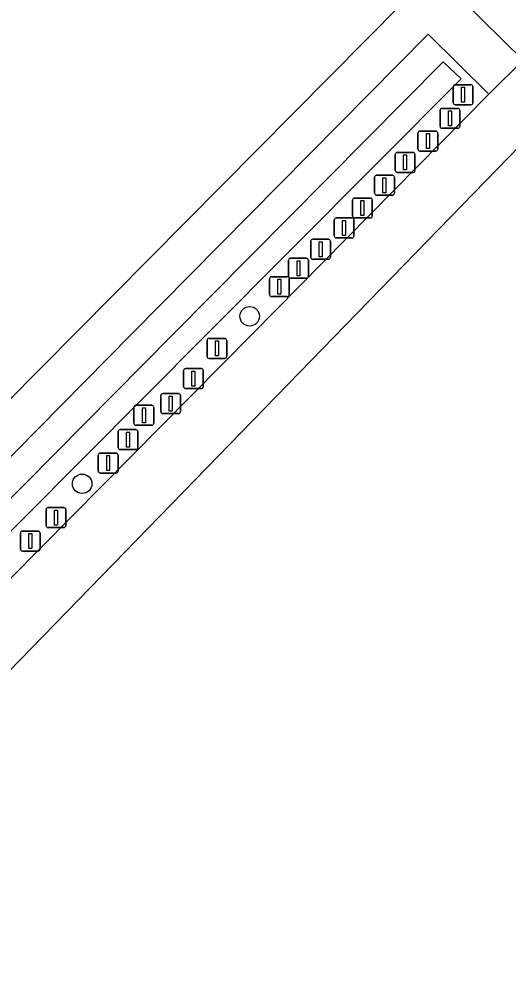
# Model space of a CAD drawing. Extents: x 162184 to 163154, y 385507 to 386516.
# Drawn here: x 162940.71 to 162965.24, y 386218.49 to 386265.82 of the extents above; entities that cross this region are included whole.
import ezdxf

# ---------------------------------------------------------------- set-up
doc = ezdxf.new("R2010")
doc.units = 0
for name, color, linetype in [('IMGEO_Afsluitpaal', 7, 'Continuous'), ('IMGEO_Boom', 7, 'Continuous'), ('IMGEO_Erf', 7, 'Continuous'), ('IMGEO_Groenvoorziening', 7, 'Continuous'), ('IMGEO_Lichtmast', 7, 'Continuous'), ('IMGEO_Rijbaan_lokaal_open', 7, 'Continuous'), ('IMGEO_Voetpad_open', 7, 'Continuous'), ('IMGEO_Waterloop', 7, 'Continuous')]:
    doc.layers.add(name, color=color, linetype=linetype)

msp = doc.modelspace()

# ---------------------------------------------------------------- linework, layer by layer
at = {"layer": 'IMGEO_Afsluitpaal'}
for p, q in [((162961.829, 386260.441), (162961.829, 386261.241)), ((162961.829, 386261.241), (162961.829, 386260.441)), ((162961.929, 386261.341), (162962.719, 386261.341)), ((162962.719, 386261.341), (162961.929, 386261.341)), ((162962.819, 386261.241), (162962.819, 386260.441)), ((162962.819, 386260.441), (162962.819, 386261.241)), ((162960.824, 386260.198), (162961.614, 386260.198)), ((162961.614, 386260.198), (162960.824, 386260.198)), ((162962.719, 386260.341), (162961.929, 386260.341)), ((162961.929, 386260.341), (162962.719, 386260.341)), ((162960.724, 386259.298), (162960.724, 386260.098)), ((162960.724, 386260.098), (162960.724, 386259.298)), ((162961.714, 386260.098), (162961.714, 386259.298)), ((162961.714, 386259.298), (162961.714, 386260.098)), ((162961.614, 386259.198), (162960.824, 386259.198)), ((162960.824, 386259.198), (162961.614, 386259.198)), ((162959.581, 386258.229), (162959.581, 386259.029)), ((162959.581, 386259.029), (162959.581, 386258.229)), ((162959.681, 386259.129), (162960.471, 386259.129)), ((162960.471, 386259.129), (162959.681, 386259.129)), ((162960.571, 386259.029), (162960.571, 386258.229)), ((162960.571, 386258.229), (162960.571, 386259.029)), ((162958.549, 386257.087), (162958.549, 386257.887)), ((162958.549, 386257.887), (162958.549, 386257.087)), ((162958.649, 386257.987), (162959.439, 386257.987)), ((162959.439, 386257.987), (162958.649, 386257.987)), ((162959.539, 386257.887), (162959.539, 386257.087)), ((162959.539, 386257.087), (162959.539, 386257.887)), ((162960.471, 386258.129), (162959.681, 386258.129)), ((162959.681, 386258.129), (162960.471, 386258.129)), ((162957.544, 386256.844), (162958.334, 386256.844)), ((162958.334, 386256.844), (162957.544, 386256.844)), ((162959.439, 386256.987), (162958.649, 386256.987)), ((162958.649, 386256.987), (162959.439, 386256.987)), ((162957.444, 386255.944), (162957.444, 386256.744)), ((162957.444, 386256.744), (162957.444, 386255.944)), ((162958.434, 386256.744), (162958.434, 386255.944)), ((162958.434, 386255.944), (162958.434, 386256.744)), ((162956.522, 386254.949), (162956.522, 386255.749)), ((162956.522, 386255.749), (162956.522, 386254.949)), ((162956.622, 386255.849), (162957.412, 386255.849)), ((162957.412, 386255.849), (162956.622, 386255.849)), ((162957.512, 386255.749), (162957.512, 386254.949)), ((162957.512, 386254.949), (162957.512, 386255.749)), ((162958.334, 386255.844), (162957.544, 386255.844)), ((162957.544, 386255.844), (162958.334, 386255.844)), ((162955.343, 386253.88), (162955.343, 386254.68)), ((162955.343, 386254.68), (162955.343, 386253.88)), ((162955.443, 386254.78), (162956.233, 386254.78)), ((162956.233, 386254.78), (162955.443, 386254.78)), ((162956.333, 386254.68), (162956.333, 386253.88)), ((162956.333, 386253.88), (162956.333, 386254.68)), ((162957.412, 386254.849), (162956.622, 386254.849)), ((162956.622, 386254.849), (162957.412, 386254.849)), ((162954.237, 386252.922), (162954.237, 386253.722)), ((162954.237, 386253.722), (162954.237, 386252.922)), ((162954.337, 386253.822), (162955.127, 386253.822)), ((162955.127, 386253.822), (162954.337, 386253.822)), ((162955.227, 386253.722), (162955.227, 386252.922)), ((162955.227, 386252.922), (162955.227, 386253.722)), ((162956.233, 386253.78), (162955.443, 386253.78)), ((162955.443, 386253.78), (162956.233, 386253.78)), ((162953.279, 386252.001), (162953.279, 386252.801)), ((162953.279, 386252.801), (162953.279, 386252.001)), ((162953.379, 386252.901), (162954.169, 386252.901)), ((162954.169, 386252.901), (162953.379, 386252.901)), ((162954.269, 386252.801), (162954.269, 386252.001)), ((162954.269, 386252.001), (162954.269, 386252.801)), ((162955.127, 386252.822), (162954.337, 386252.822)), ((162954.337, 386252.822), (162955.127, 386252.822)), ((162954.169, 386251.901), (162953.379, 386251.901)), ((162953.379, 386251.901), (162954.169, 386251.901)), ((162950.246, 386249.805), (162951.036, 386249.805)), ((162951.036, 386249.805), (162950.246, 386249.805)), ((162950.146, 386248.905), (162950.146, 386249.705)), ((162950.146, 386249.705), (162950.146, 386248.905)), ((162951.136, 386249.705), (162951.136, 386248.905)), ((162951.136, 386248.905), (162951.136, 386249.705)), ((162951.036, 386248.805), (162950.246, 386248.805)), ((162950.246, 386248.805), (162951.036, 386248.805)), ((162948.967, 386247.394), (162948.967, 386248.194)), ((162948.967, 386248.194), (162948.967, 386247.394)), ((162949.067, 386248.294), (162949.857, 386248.294)), ((162949.857, 386248.294), (162949.067, 386248.294)), ((162949.957, 386248.194), (162949.957, 386247.394)), ((162949.957, 386247.394), (162949.957, 386248.194)), ((162947.824, 386246.141), (162947.824, 386246.941)), ((162947.824, 386246.941), (162947.824, 386246.141)), ((162947.924, 386247.041), (162948.714, 386247.041)), ((162948.714, 386247.041), (162947.924, 386247.041)), ((162948.814, 386246.941), (162948.814, 386246.141)), ((162948.814, 386246.141), (162948.814, 386246.941)), ((162949.857, 386247.294), (162949.067, 386247.294)), ((162949.067, 386247.294), (162949.857, 386247.294)), ((162948.714, 386246.041), (162947.924, 386246.041)), ((162947.924, 386246.041), (162948.714, 386246.041)), ((162945.687, 386244.335), (162945.687, 386245.135)), ((162945.687, 386245.135), (162945.687, 386244.335)), ((162945.787, 386245.235), (162946.577, 386245.235)), ((162946.577, 386245.235), (162945.787, 386245.235)), ((162946.677, 386245.135), (162946.677, 386244.335)), ((162946.677, 386244.335), (162946.677, 386245.135)), ((162944.792, 386244.056), (162945.582, 386244.056)), ((162945.582, 386244.056), (162944.792, 386244.056)), ((162946.577, 386244.235), (162945.787, 386244.235)), ((162945.787, 386244.235), (162946.577, 386244.235)), ((162944.692, 386243.156), (162944.692, 386243.956)), ((162944.692, 386243.956), (162944.692, 386243.156)), ((162945.682, 386243.956), (162945.682, 386243.156)), ((162945.682, 386243.156), (162945.682, 386243.956)), ((162945.582, 386243.056), (162944.792, 386243.056)), ((162944.792, 386243.056), (162945.582, 386243.056)), ((162942.075, 386240.428), (162942.075, 386241.228)), ((162942.075, 386241.228), (162942.075, 386240.428)), ((162942.175, 386241.328), (162942.965, 386241.328)), ((162942.965, 386241.328), (162942.175, 386241.328)), ((162943.065, 386241.228), (162943.065, 386240.428)), ((162943.065, 386240.428), (162943.065, 386241.228)), ((162942.965, 386240.328), (162942.175, 386240.328)), ((162942.175, 386240.328), (162942.965, 386240.328)), ((162940.785, 386239.249), (162940.785, 386240.049)), ((162940.785, 386240.049), (162940.785, 386239.249)), ((162940.885, 386240.149), (162941.675, 386240.149)), ((162941.675, 386240.149), (162940.885, 386240.149)), ((162941.775, 386240.049), (162941.775, 386239.249)), ((162941.775, 386239.249), (162941.775, 386240.049)), ((162941.675, 386239.149), (162940.885, 386239.149)), ((162940.885, 386239.149), (162941.675, 386239.149))]:
    msp.add_line(p, q, dxfattribs=at)
for points in [[(162962.249, 386261.216), (162962.399, 386261.216), (162962.399, 386260.466), (162962.249, 386260.466), (162962.249, 386261.216)], [(162961.144, 386260.073), (162961.294, 386260.073), (162961.294, 386259.323), (162961.144, 386259.323), (162961.144, 386260.073)], [(162960.001, 386259.004), (162960.151, 386259.004), (162960.151, 386258.254), (162960.001, 386258.254), (162960.001, 386259.004)], [(162958.969, 386257.862), (162959.119, 386257.862), (162959.119, 386257.112), (162958.969, 386257.112), (162958.969, 386257.862)], [(162957.864, 386256.719), (162958.014, 386256.719), (162958.014, 386255.969), (162957.864, 386255.969), (162957.864, 386256.719)], [(162956.942, 386255.724), (162957.092, 386255.724), (162957.092, 386254.974), (162956.942, 386254.974), (162956.942, 386255.724)], [(162955.763, 386254.655), (162955.913, 386254.655), (162955.913, 386253.905), (162955.763, 386253.905), (162955.763, 386254.655)], [(162954.657, 386253.697), (162954.807, 386253.697), (162954.807, 386252.947), (162954.657, 386252.947), (162954.657, 386253.697)], [(162953.699, 386252.776), (162953.849, 386252.776), (162953.849, 386252.026), (162953.699, 386252.026), (162953.699, 386252.776)], [(162950.566, 386249.68), (162950.716, 386249.68), (162950.716, 386248.93), (162950.566, 386248.93), (162950.566, 386249.68)], [(162949.387, 386248.169), (162949.537, 386248.169), (162949.537, 386247.419), (162949.387, 386247.419), (162949.387, 386248.169)], [(162948.244, 386246.916), (162948.394, 386246.916), (162948.394, 386246.166), (162948.244, 386246.166), (162948.244, 386246.916)], [(162946.107, 386245.11), (162946.257, 386245.11), (162946.257, 386244.36), (162946.107, 386244.36), (162946.107, 386245.11)], [(162945.112, 386243.931), (162945.262, 386243.931), (162945.262, 386243.181), (162945.112, 386243.181), (162945.112, 386243.931)], [(162942.495, 386241.203), (162942.645, 386241.203), (162942.645, 386240.453), (162942.495, 386240.453), (162942.495, 386241.203)], [(162941.205, 386240.024), (162941.355, 386240.024), (162941.355, 386239.274), (162941.205, 386239.274), (162941.205, 386240.024)]]:
    msp.add_lwpolyline(points, dxfattribs=at)
for centre, start, end in [((162961.929, 386261.241), 90, 180), ((162961.929, 386261.241), 90, 180), ((162962.719, 386261.241), 0, 90), ((162962.719, 386261.241), 360, 90), ((162960.824, 386260.098), 90, 180), ((162960.824, 386260.098), 90, 180), ((162961.614, 386260.098), 0, 90), ((162961.614, 386260.098), 360, 90), ((162961.929, 386260.441), 180, 270), ((162961.929, 386260.441), 180, 270), ((162962.719, 386260.441), 270, 0), ((162962.719, 386260.441), 270, 0), ((162960.824, 386259.298), 180, 270), ((162960.824, 386259.298), 180, 270), ((162961.614, 386259.298), 270, 0), ((162961.614, 386259.298), 270, 0), ((162959.681, 386259.029), 90, 180), ((162959.681, 386259.029), 90, 180), ((162960.471, 386259.029), 0, 90), ((162960.471, 386259.029), 360, 90), ((162958.649, 386257.887), 90, 180), ((162958.649, 386257.887), 90, 180), ((162959.439, 386257.887), 0, 90), ((162959.439, 386257.887), 360, 90), ((162959.681, 386258.229), 180, 270), ((162959.681, 386258.229), 180, 270), ((162960.471, 386258.229), 270, 0), ((162960.471, 386258.229), 270, 0), ((162957.544, 386256.744), 90, 180), ((162957.544, 386256.744), 90, 180), ((162958.334, 386256.744), 0, 90), ((162958.334, 386256.744), 360, 90), ((162958.649, 386257.087), 180, 270), ((162958.649, 386257.087), 180, 270), ((162959.439, 386257.087), 270, 0), ((162959.439, 386257.087), 270, 0), ((162957.544, 386255.944), 180, 270), ((162957.544, 386255.944), 180, 270), ((162958.334, 386255.944), 270, 0), ((162958.334, 386255.944), 270, 0), ((162956.622, 386255.749), 90, 180), ((162956.622, 386255.749), 90, 180), ((162957.412, 386255.749), 0, 90), ((162957.412, 386255.749), 360, 90), ((162956.622, 386254.949), 180, 270), ((162956.622, 386254.949), 180, 270), ((162957.412, 386254.949), 270, 0), ((162957.412, 386254.949), 270, 0), ((162955.443, 386254.68), 90, 180), ((162955.443, 386254.68), 90, 180), ((162956.233, 386254.68), 0, 90), ((162956.233, 386254.68), 360, 90), ((162954.337, 386253.722), 90, 180), ((162954.337, 386253.722), 90, 180), ((162955.127, 386253.722), 0, 90), ((162955.127, 386253.722), 360, 90), ((162955.443, 386253.88), 180, 270), ((162955.443, 386253.88), 180, 270), ((162956.233, 386253.88), 270, 0), ((162956.233, 386253.88), 270, 0), ((162953.379, 386252.801), 90, 180), ((162953.379, 386252.801), 90, 180), ((162954.169, 386252.801), 0, 90), ((162954.169, 386252.801), 360, 90), ((162954.337, 386252.922), 180, 270), ((162954.337, 386252.922), 180, 270), ((162955.127, 386252.922), 270, 0), ((162955.127, 386252.922), 270, 0), ((162953.379, 386252.001), 180, 270), ((162953.379, 386252.001), 180, 270), ((162954.169, 386252.001), 270, 0), ((162954.169, 386252.001), 270, 0), ((162950.246, 386249.705), 90, 180), ((162950.246, 386249.705), 90, 180), ((162951.036, 386249.705), 0, 90), ((162951.036, 386249.705), 360, 90), ((162950.246, 386248.905), 180, 270), ((162950.246, 386248.905), 180, 270), ((162951.036, 386248.905), 270, 0), ((162951.036, 386248.905), 270, 0), ((162949.067, 386248.194), 90, 180), ((162949.067, 386248.194), 90, 180), ((162949.857, 386248.194), 0, 90), ((162949.857, 386248.194), 360, 90), ((162949.067, 386247.394), 180, 270), ((162949.067, 386247.394), 180, 270), ((162949.857, 386247.394), 270, 0), ((162949.857, 386247.394), 270, 0), ((162947.924, 386246.941), 90, 180), ((162947.924, 386246.941), 90, 180), ((162948.714, 386246.941), 0, 90), ((162948.714, 386246.941), 360, 90), ((162947.924, 386246.141), 180, 270), ((162947.924, 386246.141), 180, 270), ((162948.714, 386246.141), 270, 0), ((162948.714, 386246.141), 270, 0), ((162945.787, 386245.135), 90, 180), ((162945.787, 386245.135), 90, 180), ((162946.577, 386245.135), 0, 90), ((162946.577, 386245.135), 360, 90), ((162944.792, 386243.956), 90, 180), ((162944.792, 386243.956), 90, 180), ((162945.582, 386243.956), 0, 90), ((162945.582, 386243.956), 360, 90), ((162945.787, 386244.335), 180, 270), ((162945.787, 386244.335), 180, 270), ((162946.577, 386244.335), 270, 0), ((162946.577, 386244.335), 270, 0), ((162944.792, 386243.156), 180, 270), ((162944.792, 386243.156), 180, 270), ((162945.582, 386243.156), 270, 0), ((162945.582, 386243.156), 270, 0), ((162942.175, 386241.228), 90, 180), ((162942.175, 386241.228), 90, 180), ((162942.965, 386241.228), 0, 90), ((162942.965, 386241.228), 360, 90), ((162942.175, 386240.428), 180, 270), ((162942.175, 386240.428), 180, 270), ((162942.965, 386240.428), 270, 0), ((162942.965, 386240.428), 270, 0), ((162940.885, 386240.049), 90, 180), ((162940.885, 386240.049), 90, 180), ((162941.675, 386240.049), 0, 90), ((162941.675, 386240.049), 360, 90), ((162940.885, 386239.249), 180, 270), ((162940.885, 386239.249), 180, 270), ((162941.675, 386239.249), 270, 0), ((162941.675, 386239.249), 270, 0)]:
    msp.add_arc(centre, 0.1, start, end, dxfattribs=at)
at = {"layer": 'IMGEO_Boom'}
for centre in [(162952.283, 386250.917), (162943.884, 386242.521)]:
    msp.add_circle(centre, 0.489, dxfattribs=at)
at = {"layer": 'IMGEO_Erf'}
msp.add_lwpolyline([(162925.972, 386232.4), (162928.11, 386234.369), (162936.084, 386242.543), (162940.031, 386246.528), (162959.911, 386266.582), (162977.136, 386284.048), (162997.683, 386304.871), (163005.731, 386313.003), (163017.667, 386325.124), (163028.042, 386335.652)], dxfattribs=at)
at = {"layer": 'IMGEO_Groenvoorziening'}
for points in [[(162965.999, 386263.763), (162980.87, 386278.8), (162980.308, 386280.404), (162967.788, 386267.79), (162966.919, 386268.672), (162979.492, 386281.369), (162978.545, 386282.186), (162962.979, 386266.733)], [(162948.434, 386250), (162961.98, 386263.674), (162962.89, 386262.813), (162950.123, 386250), (162931.516, 386231.325), (162930.644, 386232.041)]]:
    msp.add_lwpolyline(points, close=True, dxfattribs=at)
for points in [[(162952.394, 386250), (162964.276, 386262.048), (162961.237, 386265.066), (162946.335, 386250), (162927.743, 386231.172), (162926.01, 386229.545)], [(162915.791, 386223.705), (162909.123, 386220.679), (162908.627, 386220.454), (162908.947, 386216.068), (162909.453, 386216.157), (162910.611, 386216.36), (162912.544, 386216.816), (162916.133, 386218.279), (162916.535, 386218.443), (162923.413, 386221.9), (162924.767, 386222.581), (162927.329, 386224.699), (162932.759, 386230.18), (162952.394, 386250)]]:
    msp.add_lwpolyline(points, dxfattribs=at)
at = {"layer": 'IMGEO_Lichtmast'}
for p, q in [((162962.593, 386262.52), (162963.383, 386262.52)), ((162963.383, 386262.52), (162962.593, 386262.52)), ((162962.493, 386261.62), (162962.493, 386262.42)), ((162962.493, 386262.42), (162962.493, 386261.62)), ((162963.483, 386262.42), (162963.483, 386261.62)), ((162963.483, 386261.62), (162963.483, 386262.42)), ((162963.383, 386261.52), (162962.593, 386261.52)), ((162962.593, 386261.52), (162963.383, 386261.52)), ((162946.581, 386246.457), (162947.371, 386246.457)), ((162947.371, 386246.457), (162946.581, 386246.457)), ((162946.481, 386245.557), (162946.481, 386246.357)), ((162946.481, 386246.357), (162946.481, 386245.557)), ((162947.471, 386246.357), (162947.471, 386245.557)), ((162947.471, 386245.557), (162947.471, 386246.357)), ((162947.371, 386245.457), (162946.581, 386245.457)), ((162946.581, 386245.457), (162947.371, 386245.457))]:
    msp.add_line(p, q, dxfattribs=at)
for points in [[(162962.913, 386262.395), (162963.063, 386262.395), (162963.063, 386261.645), (162962.913, 386261.645), (162962.913, 386262.395)], [(162946.901, 386246.332), (162947.051, 386246.332), (162947.051, 386245.582), (162946.901, 386245.582), (162946.901, 386246.332)]]:
    msp.add_lwpolyline(points, dxfattribs=at)
for centre, start, end in [((162962.593, 386262.42), 90, 180), ((162962.593, 386262.42), 90, 180), ((162963.383, 386262.42), 0, 90), ((162963.383, 386262.42), 360, 90), ((162962.593, 386261.62), 180, 270), ((162962.593, 386261.62), 180, 270), ((162963.383, 386261.62), 270, 0), ((162963.383, 386261.62), 270, 0), ((162946.581, 386246.357), 90, 180), ((162946.581, 386246.357), 90, 180), ((162947.371, 386246.357), 0, 90), ((162947.371, 386246.357), 360, 90), ((162946.581, 386245.557), 180, 270), ((162946.581, 386245.557), 180, 270), ((162947.371, 386245.557), 270, 0), ((162947.371, 386245.557), 270, 0)]:
    msp.add_arc(centre, 0.1, start, end, dxfattribs=at)
at = {"layer": 'IMGEO_Rijbaan_lokaal_open'}
for points in [[(162917.231, 386215.618), (162926.188, 386218.715), (162994.999, 386289.478)], [(162965.999, 386263.763), (162964.276, 386262.048), (162952.394, 386250), (162932.759, 386230.18), (162927.329, 386224.699), (162924.767, 386222.581), (162923.413, 386221.9), (162916.535, 386218.443)]]:
    msp.add_lwpolyline(points, dxfattribs=at)
at = {"layer": 'IMGEO_Voetpad_open'}
for points in [[(162977.136, 386284.048), (162959.911, 386266.582), (162940.031, 386246.528), (162936.084, 386242.543), (162928.11, 386234.369), (162925.972, 386232.4)], [(162926.01, 386229.545), (162927.743, 386231.172), (162946.335, 386250), (162961.237, 386265.066), (162964.276, 386262.048), (162965.999, 386263.763), (162962.979, 386266.733), (162978.545, 386282.186)]]:
    msp.add_lwpolyline(points, dxfattribs=at)
at = {"layer": 'IMGEO_Waterloop'}
msp.add_lwpolyline([(162931.516, 386231.325), (162950.123, 386250), (162962.89, 386262.813), (162961.98, 386263.674), (162948.434, 386250), (162930.644, 386232.041)], close=True, dxfattribs=at)

doc.saveas('drawing.dxf')
